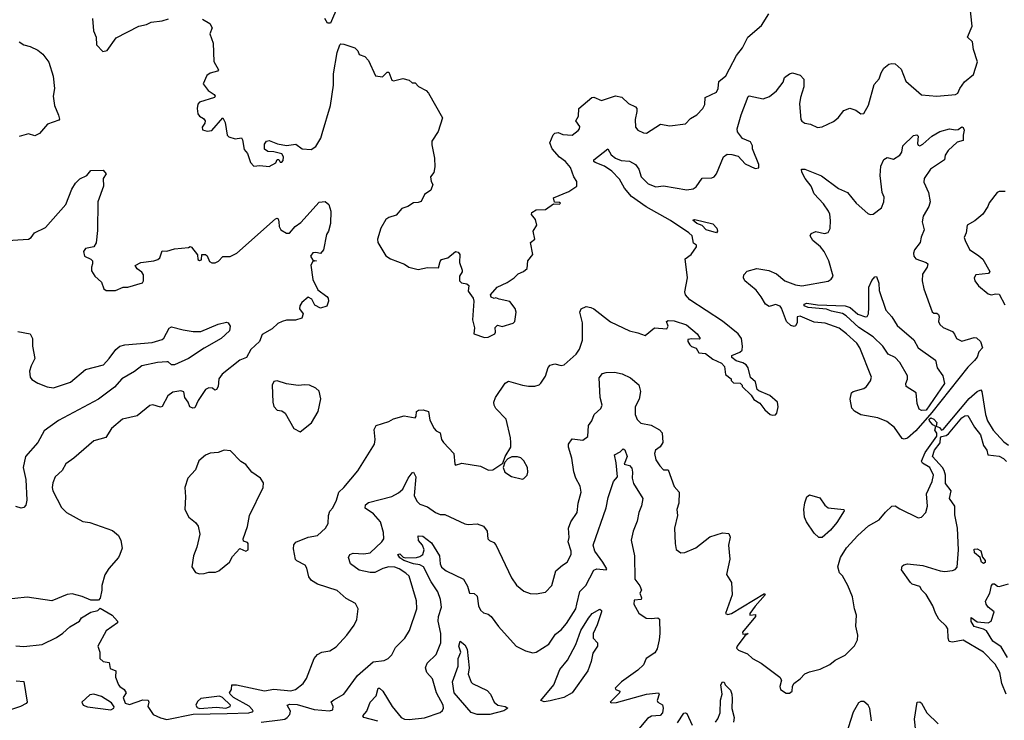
# Model space of a CAD drawing. Extents: x 1552294 to 1694791, y 811929 to 917222.
# Tile 470 of 643: x 1671198 to 1677539, y 848137 to 852647. Entities that reach past the tile are written whole.
import ezdxf

# ---------------------------------------------------------------- set-up
doc = ezdxf.new("R2010")
doc.units = 0

msp = doc.modelspace()

# ---------------------------------------------------------------- linework, layer by layer
at = {"layer": '0CON10XD'}
for points in [[(1675179.7, 850630.3), (1675225, 850613.3), (1675285, 850663.8), (1675365, 850657.5), (1675373.3, 850675), (1675363.3, 850705), (1675375, 850711.2), (1675412.5, 850707.5), (1675492.5, 850682.5), (1675560, 850625), (1675580, 850595), (1675575, 850590), (1675526.4, 850593.6), (1675501.7, 850588.3), (1675500, 850575), (1675513.6, 850553.6), (1675525, 850542.5), (1675555, 850532.5), (1675571.7, 850501.7), (1675615, 850498), (1675660.8, 850460.8), (1675717.5, 850435), (1675736.7, 850415), (1675743.9, 850363.9), (1675780, 850335), (1675780, 850325), (1675795, 850310), (1675838.3, 850308.3), (1675850, 850295), (1675850, 850285), (1675909.3, 850229.3), (1675925, 850202.5), (1675965, 850177.5), (1675996.7, 850135), (1676031.2, 850105), (1676045, 850100.8), (1676065, 850103.8), (1676073.8, 850115), (1676082, 850155), (1676078, 850185), (1676028.7, 850228.7), (1675957, 850257), (1675947.5, 850267.5), (1675936.7, 850315), (1675904.2, 850344.2), (1675888.6, 850405), (1675875.8, 850425), (1675855, 850438.6), (1675811.4, 850451.4), (1675785, 850472.5), (1675784.2, 850485.8), (1675835, 850506.7), (1675850.2, 850519.8), (1675853.4, 850545), (1675845.8, 850595), (1675825.8, 850625), (1675725, 850706.5), (1675512.8, 850842.8), (1675485.5, 850875), (1675482.1, 850895), (1675498.8, 850985), (1675482.5, 851107.5), (1675521.2, 851135), (1675557.5, 851185), (1675557.5, 851195), (1675537.5, 851207.5), (1675528.1, 851255), (1675507.5, 851275), (1675388.6, 851355), (1675231.5, 851441.5), (1675138.6, 851508.6), (1675092.9, 851562.9), (1675061, 851621), (1675011.8, 851671.8), (1674965, 851703.8), (1674905, 851727.8), (1674895.7, 851735), (1674895.7, 851745), (1674985, 851816.7), (1675007.4, 851777.4), (1675034.7, 851754.7), (1675070.8, 851740.8), (1675125, 851736.1), (1675162.9, 851715), (1675185, 851685.8), (1675201.2, 851635), (1675245, 851590.4), (1675295, 851570), (1675345, 851577.7), (1675495, 851552.5), (1675535, 851558.8), (1675555, 851571.2), (1675592.3, 851627.7), (1675655, 851628.6), (1675671.2, 851635), (1675685.4, 851654.6), (1675731.2, 851765), (1675755, 851781.2), (1675785, 851780), (1675825, 851768), (1675869.3, 851719.3), (1675935, 851690), (1675957, 851693), (1675957.5, 851715), (1675916.7, 851815), (1675916.7, 851835), (1675905, 851860), (1675852.7, 851882.7), (1675821.2, 851925), (1675818.8, 851945), (1675844.5, 852035), (1675888.3, 852151.7), (1675895, 852156), (1675985, 852137.5), (1676027, 852153), (1676071.7, 852188.3), (1676113.8, 852245), (1676123.3, 852275), (1676155, 852299.2), (1676174.5, 852305.5), (1676225, 852289.4), (1676246.9, 852265), (1676247.1, 852215), (1676225.5, 852145), (1676220, 852105), (1676228.6, 852005), (1676235, 851993.8), (1676255, 851981.2), (1676290, 851975), (1676335, 851954), (1676365, 851956.2), (1676438.3, 851991.7), (1676468.8, 852015), (1676505, 852063.3), (1676545, 852076.7), (1676582.5, 852065), (1676615, 852040), (1676635, 852042.5), (1676663.9, 852096.1), (1676699.7, 852230.3), (1676733.1, 852266.9), (1676745.4, 852305), (1676763.8, 852335), (1676795, 852360.5), (1676815, 852365.4), (1676835, 852361.9), (1676875, 852327.5), (1676905, 852252), (1677005, 852163.5), (1677104.6, 852155.4), (1677225, 852165.5), (1677238.8, 852175), (1677251.5, 852205), (1677282.9, 852247.1), (1677340.6, 852295), (1677365.6, 852375), (1677340, 852455), (1677334.3, 852505), (1677302, 852535), (1677332.7, 852605), (1677314.4, 852765)], [(1673246.4, 852733.6), (1673200, 852625), (1673180, 852625), (1673163.6, 852653.6)], [(1671666.7, 852655), (1671673.3, 852575), (1671690, 852535), (1671692.5, 852485), (1671733, 852443), (1671761.7, 852448.3), (1671819.5, 852530.5), (1671965, 852606.2), (1672015, 852616.2), (1672045, 852632), (1672115, 852638.8), (1672157, 852653)], [(1672375, 852650), (1672421.7, 852621.7), (1672436.7, 852595), (1672422.5, 852555), (1672443.3, 852495), (1672447, 852377), (1672477.5, 852325), (1672472.5, 852315), (1672425, 852302.5), (1672403, 852287), (1672380, 852235), (1672412, 852192), (1672450, 852165), (1672456.7, 852155), (1672452.5, 852145), (1672355, 852116.9), (1672345, 852103.3), (1672340.5, 852075), (1672345, 852040), (1672355, 852026), (1672381.2, 852011.2), (1672391.2, 851995), (1672390, 851980), (1672373.8, 851955), (1672375, 851937.5), (1672405, 851928.8), (1672435, 851933.3), (1672506, 852016), (1672520, 851985), (1672533.4, 851903.4), (1672545, 851893.8), (1672585, 851880), (1672625.6, 851885.6), (1672633.1, 851873.1), (1672642.4, 851812.4), (1672664.3, 851785), (1672685, 851726.7), (1672705, 851703.8), (1672745, 851707.5), (1672805, 851701.2), (1672847.5, 851725), (1672855, 851747.5), (1672866.4, 851746.4), (1672875, 851730), (1672885, 851730), (1672895, 851740), (1672896.7, 851765), (1672885, 851782.5), (1672835, 851796.2), (1672795, 851798.8), (1672774.2, 851814.2), (1672773.8, 851845), (1672787.5, 851865), (1672805, 851870), (1672858.1, 851848.1), (1672915, 851837.8), (1672976.1, 851846.1), (1673016.1, 851816.1), (1673075, 851811.4), (1673105, 851830), (1673137.3, 851885), (1673145.4, 851915), (1673198.7, 852095), (1673218.1, 852225), (1673218.6, 852298.6), (1673241.9, 852435), (1673258.8, 852485), (1673265, 852491.2), (1673285, 852490), (1673355.7, 852465.7), (1673375.8, 852445.8), (1673385, 852422.5), (1673419.5, 852409.5), (1673443.3, 852385), (1673490, 852285), (1673535, 852280), (1673565, 852310), (1673575, 852310), (1673595, 852257.5), (1673605, 852253.3), (1673665, 852268), (1673705, 852257.5), (1673725, 852240), (1673745, 852240), (1673767, 852217), (1673815, 852190.8), (1673830.8, 852175), (1673920, 852015), (1673892.7, 851927.3), (1673852, 851865), (1673851.7, 851841.7), (1673870, 851755), (1673870.7, 851700.7), (1673865.8, 851664.2), (1673843.3, 851635), (1673847.5, 851605), (1673858, 851585), (1673845, 851550), (1673805, 851522.5), (1673782.3, 851477.7), (1673765, 851470), (1673735, 851468.6), (1673696.5, 851443.5), (1673658.6, 851431.4), (1673621.7, 851388.3), (1673576.1, 851373.9), (1673555, 851360), (1673524.3, 851305.7), (1673501.2, 851235), (1673503.6, 851213.6), (1673555, 851127.5), (1673585, 851107.5), (1673675, 851073.3), (1673703.8, 851053.8), (1673765, 851040), (1673825, 851051.2), (1673895, 851050), (1673905, 851090), (1673915, 851102.5), (1673955, 851113.8), (1674005, 851153.8), (1674021.2, 851151.2), (1674033.3, 851135), (1674030, 851085), (1674047.5, 851035), (1674047, 851023), (1674030, 850995), (1674030, 850965), (1674043.6, 850953.6), (1674077, 850947), (1674090, 850935), (1674085, 850900), (1674118.8, 850855), (1674122.5, 850835), (1674112.9, 850715), (1674126.7, 850663.3), (1674122.5, 850625), (1674191.7, 850601.7)], [(1674191.7, 850601.7), (1674215, 850603.8), (1674257.5, 850625), (1674262.5, 850635), (1674260, 850665), (1674275, 850680), (1674305, 850672.5), (1674375, 850694), (1674385.7, 850705), (1674395.8, 850765), (1674388.3, 850788.3), (1674355, 850832.5), (1674285, 850847.5), (1674265, 850857.5), (1674253, 850853), (1674235, 850860), (1674230, 850875), (1674272.5, 850925), (1674336.7, 850955), (1674381.2, 850985), (1674407.9, 851012.1), (1674443.2, 851026.8), (1674466.7, 851045), (1674470, 851095), (1674501.9, 851135), (1674486.7, 851213.3), (1674516.2, 851235), (1674503.8, 851285), (1674527.5, 851325), (1674520.7, 851360.7), (1674493.6, 851393.6), (1674496.7, 851405), (1674525, 851422), (1674585, 851425.8), (1674635, 851462.5), (1674675, 851460), (1674680, 851465), (1674675, 851470), (1674641.7, 851471.7), (1674635, 851500), (1674735, 851540.4), (1674786.7, 851575), (1674785.6, 851605), (1674765.7, 851635), (1674744.2, 851695), (1674712.5, 851735), (1674675, 851761.9), (1674626, 851815), (1674612, 851855), (1674633.8, 851905), (1674644.2, 851915.8), (1674665, 851920), (1674695, 851908.8), (1674755, 851904.4), (1674795, 851933.3), (1674803.8, 851945), (1674805, 851960), (1674780, 851995), (1674795.8, 852025), (1674798, 852075), (1674883.3, 852145), (1674895, 852148.8), (1674945, 852127.5), (1675034.2, 852155.8), (1675075, 852149.2), (1675118.5, 852108.5), (1675164.2, 852085), (1675171.8, 852075), (1675173.1, 852055), (1675161.5, 852005), (1675164.6, 851954.6), (1675178.8, 851935), (1675215, 851918.5), (1675235, 851916.9), (1675325, 851974.2), (1675385, 851963.8), (1675485, 851977.5), (1675518.7, 852011.3), (1675558, 852035), (1675596.7, 852075), (1675609.3, 852100.7), (1675613.3, 852145), (1675685, 852180), (1675695.8, 852204.2), (1675701.3, 852248.7), (1675745, 852286.5), (1675769.7, 852330.3), (1675813.6, 852416.4), (1675852, 852465), (1675888, 852535), (1675975, 852610), (1676022.5, 852685)], [(1671195, 852503.8), (1671224.4, 852484.4), (1671264.3, 852474.3), (1671315, 852451.2), (1671346.7, 852425), (1671385, 852372.5), (1671412.4, 852282.4), (1671421.5, 852205), (1671412.7, 852155), (1671421.9, 852095), (1671448.6, 852031.4), (1671453.9, 852006.1), (1671449.7, 852000.3), (1671375.8, 851975), (1671325, 851914.2), (1671295, 851900), (1671255, 851911.9), (1671194.5, 851895.5)], [(1676895, 849946), (1676880.4, 849950.4), (1676831.3, 850021.3), (1676781.3, 850061.3), (1676725, 850084.2), (1676614.1, 850104.1), (1676575, 850126.7), (1676557.3, 850147.3), (1676546.2, 850205), (1676554.4, 850245), (1676565.4, 850254.6), (1676635, 850273.3), (1676652, 850285), (1676677.9, 850322.1), (1676684.4, 850345), (1676609.5, 850535), (1676588.2, 850565), (1676523.5, 850625), (1676475, 850660.4), (1676385, 850693.6), (1676315, 850700), (1676225, 850738.9), (1676204.4, 850735), (1676204.3, 850695), (1676195, 850676), (1676185, 850673.1), (1676165, 850679.5), (1676135.3, 850705.3), (1676105, 850790), (1676095, 850802.2), (1676065, 850812.9), (1676045, 850808), (1676025, 850800.8), (1676000, 850815), (1675973.1, 850863.1), (1675940.6, 850905), (1675868.6, 850965), (1675860, 850985), (1675861.4, 851005), (1675882.6, 851027.4), (1675945, 851044.7), (1676022.8, 851032.7), (1676070.8, 851010.8), (1676125, 850966.9), (1676195, 850939.6), (1676235, 850933.8), (1676405, 850963.3), (1676423.9, 850976.1), (1676437.5, 850995), (1676407.8, 851095), (1676379.5, 851155), (1676355, 851184.5), (1676305.8, 851225), (1676288.8, 851255), (1676295, 851270), (1676325, 851284), (1676381.3, 851271.3), (1676405, 851277.1), (1676417.1, 851302.9), (1676419.1, 851355), (1676415.4, 851395), (1676406.2, 851415), (1676375, 851461.5), (1676315, 851526.9), (1676295, 851575.8), (1676255.7, 851625), (1676234.2, 851665), (1676232.5, 851685), (1676255, 851684), (1676361.7, 851641.7), (1676470.6, 851560.6), (1676530, 851535), (1676585, 851466), (1676659.5, 851399.5), (1676675, 851392), (1676695, 851394.3), (1676747.5, 851435), (1676763.1, 851475), (1676764.4, 851505), (1676752.2, 851535), (1676739.2, 851645), (1676744.2, 851705), (1676763, 851747), (1676785, 851758.8), (1676825, 851750), (1676865, 851774), (1676878, 851795), (1676886.2, 851835), (1676955, 851902), (1676975, 851905.6), (1676985, 851896.2), (1676980, 851850), (1676985, 851838.8), (1676995, 851834.5), (1677015, 851845.5), (1677072.8, 851897.2), (1677122.6, 851927.4), (1677185, 851944.6), (1677225, 851937.3), (1677240.7, 851940.7), (1677265, 851957.1), (1677275, 851953.3), (1677280.6, 851935), (1677273.9, 851903.9), (1677275, 851870), (1677235, 851858.8), (1677176.7, 851805), (1677158.8, 851775), (1677153.8, 851745), (1677063.6, 851685), (1677023.1, 851625), (1677020.9, 851600.9), (1677051.4, 851535), (1677062, 851475), (1677052.5, 851445), (1677017, 851383), (1677010.6, 851345), (1677021.8, 851295), (1677003.5, 851246.5), (1676997.9, 851212.1), (1676961.1, 851165), (1676954.2, 851144.2), (1676955.7, 851125), (1676968.2, 851108.2), (1677036.2, 851085), (1677046, 851075), (1677042.5, 851055), (1677011.5, 851008.5), (1677010.9, 850965), (1677020.6, 850915), (1677075, 850766.2), (1677085, 850757.1), (1677105, 850756.9), (1677115, 850750), (1677120, 850735), (1677114.5, 850705), (1677123.1, 850685), (1677146, 850665), (1677205, 850638.9), (1677217.5, 850622.5), (1677232, 850595), (1677265, 850578.1), (1677345, 850600.6), (1677358.9, 850598.9), (1677386, 850576), (1677399.5, 850535), (1677375, 850510), (1677363.3, 850475), (1677347.2, 850452.8), (1677305, 850410.6), (1677071.5, 850118.5), (1676968.9, 850001.1), (1676915, 849953.2), (1676895, 849946)], [(1671085, 851223.3), (1671255, 851234.6), (1671271.2, 851245), (1671293.3, 851275), (1671365, 851308.8), (1671495, 851458), (1671534.2, 851555.8), (1671557.8, 851595), (1671585, 851621.5), (1671629.2, 851645), (1671655, 851675.7), (1671735, 851678), (1671754, 851655), (1671736, 851625), (1671736.7, 851575), (1671700.5, 851475), (1671699.2, 851290.8), (1671689.5, 851210.5), (1671674.6, 851185.4), (1671622, 851175), (1671608.1, 851155), (1671614.6, 851124.6), (1671655.7, 851105.7), (1671666, 851095), (1671666.2, 851076.2), (1671659.2, 851055), (1671660, 851030), (1671682.5, 850995), (1671725, 850957.5), (1671739.2, 850915), (1671755, 850904.4), (1671815, 850904.7), (1671864.4, 850925.6), (1671895, 850925.6), (1671987.8, 850952.2), (1671995.7, 850965), (1671995.8, 851005), (1671985, 851021.2), (1671954.3, 851044.3), (1671942.5, 851065), (1671977.5, 851085), (1672062.5, 851095), (1672086.9, 851103.1), (1672100, 851115), (1672115, 851158.8), (1672145, 851156), (1672195, 851172.2), (1672285, 851180), (1672295, 851186.7), (1672305, 851182.5), (1672342.5, 851132.5), (1672345, 851102.5), (1672355, 851097.5), (1672368.3, 851101.7), (1672370, 851135), (1672395, 851135.7), (1672406.1, 851126.1), (1672420, 851090), (1672435, 851082.2), (1672457.1, 851082.9), (1672477.3, 851092.7), (1672505, 851123.3), (1672553.2, 851123.2), (1672596.5, 851143.5), (1672845, 851364), (1672855, 851368.8), (1672862.5, 851365), (1672867.1, 851345), (1672868.9, 851315), (1672880.6, 851295), (1672915, 851273.8), (1672935, 851272.9), (1672971.1, 851315), (1673009.3, 851340.7), (1673127.4, 851472.6), (1673165, 851477.7), (1673188, 851458), (1673201.9, 851415), (1673200, 851335), (1673186.7, 851285), (1673174, 851265), (1673154, 851165), (1673135, 851141.2), (1673105, 851148.8), (1673085, 851146.2), (1673071.2, 851125), (1673085, 851100), (1673110, 851095), (1673085, 851090), (1673073.4, 851066.6), (1673086.5, 850975), (1673117.8, 850907.8), (1673176, 850865), (1673184.2, 850855), (1673187.1, 850835), (1673175, 850803.8), (1673135, 850789.2), (1673098.8, 850808.8), (1673078.8, 850848.8), (1673055, 850860), (1673014.4, 850825.6), (1673001.2, 850805), (1673000, 850785), (1673023, 850753), (1673015, 850726.7), (1672975, 850712.5), (1672915, 850712.5), (1672887.5, 850705), (1672859.7, 850690.3), (1672823.1, 850656.9), (1672760.3, 850619.7), (1672741.2, 850575), (1672686.7, 850523.3), (1672657.8, 850472.2), (1672615, 850454.5), (1672502.7, 850365), (1672480, 850335), (1672475.8, 850285), (1672465, 850267.5), (1672455, 850262.5), (1672440, 850275), (1672415, 850276.2), (1672395, 850266), (1672346.4, 850195), (1672325, 850148.8), (1672313.6, 850146.4), (1672294.2, 850154.2), (1672282.9, 850185), (1672262, 850215), (1672255, 850252.5), (1672235, 850257.5), (1672185, 850250), (1672152, 850225), (1672115, 850156.7), (1672105, 850153.8), (1672055, 850168), (1672035.9, 850164.1), (1671955, 850096.2), (1671860, 850075), (1671788.8, 850015), (1671753.4, 849956.6), (1671675, 849935.8), (1671546.3, 849823.7), (1671495, 849788.8), (1671471.1, 849745), (1671426.4, 849705), (1671411.8, 849665), (1671406.7, 849635), (1671410.5, 849615), (1671467.9, 849507.9), (1671500, 849475), (1671605, 849416.7), (1671649.7, 849409.7), (1671795, 849359.2), (1671835, 849326.7), (1671850, 849295), (1671856.7, 849245), (1671843.3, 849205), (1671833.3, 849185), (1671771.2, 849115), (1671746.1, 849073.9), (1671726.7, 849005), (1671727.5, 848975), (1671717, 848923), (1671705, 848910), (1671655, 848910), (1671600, 848935), (1671535, 848951.2), (1671502.7, 848947.3), (1671405, 848907.1), (1671245, 848930), (1671088.1, 848911.9)], [(1677545, 851540), (1677505, 851541.2), (1677492.5, 851535), (1677441.7, 851468.3), (1677433.3, 851445), (1677400, 851395), (1677348.8, 851351.2), (1677300, 851325), (1677292.5, 851275), (1677280, 851245), (1677286.2, 851225), (1677315, 851168), (1677375, 851127.5), (1677400.8, 851105), (1677446, 851025), (1677436.2, 851013.8), (1677355, 851004), (1677343.8, 850985), (1677350, 850965), (1677373, 850933), (1677435, 850883.3), (1677455, 850876.2), (1677485, 850883.3), (1677505, 850880), (1677541.2, 850811.2)], [(1675685, 851275.8), (1675617.8, 851295), (1675592, 851322), (1675558, 851335), (1675532.5, 851357.5), (1675545, 851360.8), (1675662.3, 851332.3), (1675686.5, 851305), (1675691.9, 851285), (1675685, 851275.8)], [(1677005, 850130.6), (1676990.7, 850140.7), (1676977, 850177), (1676970.6, 850245), (1676907.5, 850285), (1676905.3, 850305), (1676916.2, 850333.8), (1676915.5, 850355), (1676865, 850440.2), (1676835, 850471.8), (1676791.9, 850495), (1676755.6, 850545), (1676695.3, 850605), (1676602, 850665), (1676521.1, 850741.1), (1676496.3, 850756.3), (1676425, 850770.3), (1676392.7, 850782.7), (1676275, 850793.7), (1676250.4, 850805), (1676248.9, 850815), (1676267.3, 850822.7), (1676335, 850812.1), (1676515, 850804), (1676545.6, 850795), (1676595, 850752), (1676645, 850734.4), (1676655, 850735.8), (1676665, 850754), (1676667.3, 850795), (1676667.1, 850925), (1676685, 850968), (1676705, 850991.2), (1676715, 850993.3), (1676730.9, 850950.9), (1676733.8, 850903.8), (1676775, 850776.9), (1676813.5, 850735), (1676848.1, 850678.1), (1676955.8, 850585.8), (1676984.3, 850535), (1677095.6, 850455), (1677106.7, 850405), (1677142.2, 850355), (1677154.6, 850305), (1677035, 850134.2), (1677005, 850130.6)], [(1671173.6, 848616.4), (1671225, 848611.5), (1671342.5, 848625), (1671435, 848671.2), (1671475, 848698), (1671521.1, 848738.9), (1671582.5, 848775), (1671595, 848797.5), (1671656.2, 848833.8), (1671700, 848845), (1671715, 848860), (1671793.6, 848813.6), (1671827.5, 848775), (1671827.5, 848765), (1671755, 848713.3), (1671701.2, 848615), (1671713.3, 848575), (1671713.3, 848535), (1671735, 848516), (1671775, 848510), (1671780, 848470), (1671816.7, 848455), (1671814.2, 848415), (1671834, 848365), (1671843.3, 848355), (1671870, 848335), (1671882.5, 848315), (1671863.3, 848285), (1671877, 848247), (1671905, 848240), (1671990.7, 848269.3), (1672025, 848267.5), (1672030, 848255), (1672022.5, 848225), (1672057.8, 848175), (1672105, 848152.8), (1672145, 848142.1), (1672315, 848177.3), (1672535, 848180), (1672674.2, 848185.8), (1672695, 848191.4), (1672700.4, 848195), (1672697.8, 848205), (1672675, 848228.5), (1672575, 848284.1), (1672553.9, 848305), (1672548.6, 848315), (1672562, 848335), (1672563.8, 848366.2), (1672595, 848365.6), (1672775, 848326.6), (1672835, 848337.5), (1672945, 848326.1), (1672973.7, 848336.3), (1673022.6, 848375), (1673045, 848406), (1673093.7, 848535), (1673115, 848561.4), (1673143.2, 848576.8), (1673195, 848584.4), (1673235, 848610.6), (1673305.6, 848685), (1673350.9, 848749.1), (1673368, 848785), (1673376.7, 848855), (1673359.7, 848889.7), (1673301.3, 848921.3), (1673243, 848973), (1673115, 849013.8), (1673077.6, 849037.6), (1673060.6, 849060.6), (1673046.7, 849116.7), (1673036, 849135), (1672983.3, 849163.3), (1672975, 849173.3), (1672961.1, 849241.1), (1672963.6, 849266.4), (1672976.4, 849283.6), (1673055, 849317.1), (1673115, 849327.8), (1673167, 849373), (1673183.8, 849405), (1673186, 849455), (1673196, 849484), (1673213.8, 849505), (1673237.1, 849555), (1673253.8, 849605), (1673286.2, 849635), (1673375, 849744), (1673483.1, 849915), (1673488.1, 849945), (1673481.7, 850008.3), (1673493.8, 850035), (1673575, 850060.6), (1673605, 850077.8), (1673673.8, 850096.2), (1673745.7, 850084.3), (1673752, 850095), (1673754, 850125), (1673765.9, 850134.1), (1673795.8, 850135.8), (1673830, 850125), (1673838.3, 850068.3), (1673866.4, 850016.4), (1673880.7, 850000.7), (1673905, 849987.5), (1673913.3, 849945), (1673926.7, 849925), (1673993.8, 849855), (1674000, 849785), (1674005, 849780), (1674045, 849792.5), (1674165, 849772), (1674217, 849747), (1674245, 849749.2), (1674308.3, 849791.7), (1674323.8, 849835), (1674361.2, 849895), (1674360, 849925), (1674358.6, 849955), (1674331.2, 850075), (1674265, 850144), (1674253.1, 850165), (1674251.1, 850185), (1674262.5, 850215), (1674325, 850307.8), (1674345, 850320.9), (1674435, 850294.4), (1674475, 850288.9), (1674515, 850287.5), (1674542.7, 850297.3), (1674555, 850306.7), (1674585, 850353.3), (1674602.1, 850407.9), (1674615, 850423.8), (1674645, 850432.5), (1674685, 850421.2), (1674705, 850424.3), (1674780.6, 850495), (1674803.9, 850526.1), (1674822.8, 850585), (1674822.2, 850695), (1674805.6, 850765), (1674813.2, 850786.8), (1674845, 850801.5), (1674875, 850795.3), (1674895, 850785.8), (1675002, 850702), (1675125, 850643.9), (1675179.7, 850630.3)], [(1671185, 850640.5), (1671265, 850624.4), (1671280.8, 850595), (1671280.6, 850545), (1671294.3, 850465), (1671270.8, 850419.2), (1671260.9, 850385), (1671264.3, 850345), (1671275, 850331.4), (1671315, 850306.9), (1671375, 850282.7), (1671415, 850277.9), (1671525, 850314.6), (1671621.2, 850395), (1671737.1, 850425), (1671775, 850465.3), (1671816.7, 850525), (1671843.6, 850546.4), (1671875, 850554.7), (1672051.5, 850568.5), (1672115, 850589.2), (1672125, 850596), (1672159.4, 850660.6), (1672175, 850669), (1672250.6, 850650.6), (1672315, 850639.1), (1672365, 850640.7), (1672475, 850686.5), (1672529.1, 850699.1), (1672540, 850695), (1672552.5, 850675), (1672548.6, 850645), (1672495.3, 850595), (1672385, 850533), (1672285, 850465.4), (1672195, 850425.2), (1672174.5, 850424.5), (1672155, 850444.4), (1672145.3, 850445.3), (1672085, 850441.2), (1671985, 850418.9), (1671937.7, 850382.3), (1671855, 850334.7), (1671807.5, 850282.5), (1671705, 850204.7), (1671447.7, 850067.7)], [(1673642.5, 849112.5), (1673612.8, 849122.8), (1673575, 849125.7), (1673535.6, 849115), (1673485, 849088.2), (1673455, 849088.2), (1673383.6, 849103.6), (1673328, 849145), (1673316.2, 849185), (1673323.3, 849205), (1673345, 849212.9), (1673415, 849207.7), (1673455, 849215.4), (1673530.8, 849285), (1673542.5, 849305), (1673540, 849345), (1673522.2, 849415), (1673476, 849466), (1673422.5, 849502.5), (1673425.8, 849525), (1673445, 849538.2), (1673595, 849577.8), (1673637.6, 849602.4), (1673664.2, 849625.8), (1673699.1, 849695), (1673725, 849731.2), (1673735, 849733.8), (1673748.4, 849705), (1673737.3, 849585), (1673755, 849547.1), (1673775, 849529.4), (1673825, 849512.2), (1673875, 849474.5), (1673905, 849462.9), (1673935, 849462.2), (1674065, 849401.2), (1674085, 849396.7), (1674145, 849401.2), (1674185, 849386.2), (1674208, 849355), (1674213.3, 849305), (1674222.5, 849295), (1674252.3, 849282.3), (1674265, 849266.7), (1674365.7, 849055), (1674397.4, 849007.4), (1674445, 848968.6), (1674485, 848952.9), (1674525, 848950.8), (1674585, 848961.2), (1674624.2, 849005.8), (1674651.2, 849098.8), (1674693.2, 849136.8), (1674724.2, 849155.8), (1674750, 849205), (1674749.4, 849225), (1674730.6, 849285), (1674735.6, 849314.4), (1674732.3, 849375), (1674747.3, 849415), (1674787.5, 849475), (1674794.5, 849535), (1674814.5, 849605), (1674807.3, 849645), (1674779.6, 849695), (1674767.6, 849737.6), (1674752.9, 849825), (1674731.2, 849895), (1674732.2, 849915), (1674755, 849949.4), (1674825, 849940.8), (1674856.7, 849965), (1674862, 850035), (1674882, 850065), (1674897.5, 850105), (1674940, 850145), (1674948.6, 850165), (1674936.5, 850215), (1674928.8, 850341.2), (1674951.2, 850368.8), (1674974, 850376), (1675028.2, 850378.2), (1675077.5, 850367.5), (1675131.8, 850341.8), (1675185.9, 850295.9), (1675196.8, 850253.2), (1675187.1, 850205), (1675162.5, 850155), (1675162, 850105), (1675175, 850074), (1675199.1, 850049.1), (1675265, 850036.7), (1675317.9, 850007.9), (1675335, 849986.7), (1675340.6, 849925), (1675322.2, 849897.8), (1675293.2, 849876.8), (1675287.1, 849855), (1675293.9, 849813.9), (1675320, 849775), (1675345, 849750), (1675375, 849750), (1675412, 849642), (1675445.6, 849605), (1675442.9, 849535), (1675429.2, 849495), (1675434.2, 849455), (1675415.9, 849374.1), (1675418.8, 849275), (1675426.4, 849236.4), (1675456.1, 849216.1), (1675482.3, 849217.7), (1675552, 849248), (1675642.4, 849317.6), (1675723.6, 849343.6), (1675765, 849338.8), (1675774.3, 849315), (1675761.9, 849265), (1675771.5, 849175), (1675750, 849075), (1675781.2, 849025), (1675785.9, 848945.9), (1675743.9, 848823.9), (1675757.3, 848817.3), (1675782.9, 848825), (1675995, 848952.5), (1675998.8, 848945), (1675935, 848871.2), (1675900, 848825), (1675900, 848815), (1675937.5, 848817.5), (1675936.2, 848805), (1675853.3, 848705), (1675855, 848692.5), (1675890, 848695), (1675868.8, 848681.2), (1675818, 848615), (1675815, 848602.5), (1675827.6, 848587.6), (1675885, 848565.6), (1675917.5, 848535), (1675972, 848505), (1676093.8, 848415), (1676103.8, 848395), (1676094, 848355), (1676096.7, 848335), (1676135, 848311.2), (1676155, 848311.2), (1676172.5, 848325), (1676173.8, 848355), (1676183.8, 848375), (1676225, 848404), (1676255, 848436), (1676285, 848450), (1676353, 848467), (1676415, 848496.2), (1676450, 848525), (1676515, 848556), (1676573.2, 848616.8), (1676592.9, 848655), (1676595.7, 848684.3), (1676583.2, 848743.2), (1676587.5, 848815), (1676574.2, 848855), (1676561.1, 848931.1), (1676532, 849005), (1676497.3, 849067.3), (1676477.5, 849087.5), (1676466, 849125), (1676484.1, 849185), (1676522.9, 849247.1), (1676595, 849327.2), (1676665, 849389.7), (1676733, 849427), (1676773, 849477), (1676815, 849516), (1676835, 849518), (1676865, 849497.5), (1676985, 849440.6), (1677005.6, 849444.4), (1677034.2, 849475.8), (1677044.4, 849515), (1677037.3, 849595), (1677075, 849673.8), (1677082.1, 849715), (1677060, 849765), (1677011.7, 849791.7), (1677006.6, 849805), (1677029.2, 849860.8), (1677105, 849966.7), (1677105.2, 849985), (1677092.2, 850005), (1677098.6, 850028.6), (1677078.9, 850038.9), (1677056.2, 850065), (1677055.7, 850075), (1677065, 850083.6), (1677085.9, 850075.9), (1677104.8, 850055), (1677100.7, 850030.7), (1677122.3, 850022.3), (1677135, 850003.9), (1677145, 850008.9), (1677311.6, 850208.4), (1677365, 850254.4), (1677387.5, 850265), (1677394.2, 850254.2), (1677417.8, 850105), (1677431.6, 850065), (1677466.4, 850005), (1677535, 849928.9), (1677565, 849907.7)], [(1673005, 849993.3), (1673077, 850053), (1673120.8, 850125), (1673136.4, 850206.4), (1673126.2, 850255), (1673105.7, 850275.7), (1673065, 850294), (1673035, 850297.1), (1672991.7, 850291.7), (1672915, 850304), (1672855, 850321.9), (1672835, 850318.6), (1672822.7, 850295), (1672827.8, 850185), (1672835, 850156.2), (1672855, 850133.3), (1672885, 850130), (1672907.5, 850115), (1672963.3, 850015), (1673005, 849993.3)], [(1677551.3, 848305), (1677523.9, 848375), (1677510, 848445), (1677479.4, 848499.4), (1677405, 848575.7), (1677275, 848652.5), (1677205, 848641.1), (1677184, 848645), (1677176.9, 848665), (1677175.3, 848725.3), (1677163.9, 848743.9), (1677117.6, 848787.6), (1677096.1, 848826.1), (1677079.5, 848875), (1677035, 848947.1), (1677007.5, 848975), (1676995, 848998.1), (1676945, 849014.4), (1676934, 849024), (1676876.2, 849105), (1676880.5, 849129.5), (1676891.4, 849138.6), (1676915, 849143.8), (1677015, 849134.3), (1677125, 849100), (1677155.8, 849095.8), (1677205, 849100.6), (1677222.2, 849107.8), (1677235, 849123.3), (1677244.6, 849235), (1677238.3, 849375), (1677220.1, 849460.1), (1677220.3, 849515), (1677186.7, 849565), (1677196.7, 849615), (1677160.8, 849660.7), (1677161.2, 849715), (1677152.4, 849745), (1677141.5, 849765), (1677077.4, 849835), (1677090.1, 849875), (1677125.9, 849924.1), (1677127.8, 849955), (1677135, 849964.7), (1677165, 849970.3), (1677179, 849981), (1677265, 850084.3), (1677285, 850097.6), (1677305, 850098.8), (1677346.7, 850025), (1677385.4, 849975), (1677405.4, 849905.4), (1677426.9, 849875), (1677433.8, 849845), (1677505, 849836.9), (1677532.7, 849822.7), (1677552.8, 849802.8)], [(1671447.7, 850067.7), (1671355, 850001.4), (1671314.4, 849925), (1671234.5, 849835), (1671219.4, 849765), (1671238.1, 849688.1), (1671244.4, 849555), (1671237.5, 849522.5), (1671225, 849506.7), (1671206.4, 849503.6), (1671172.7, 849512.7)], [(1672355, 849080), (1672385, 849081.2), (1672415, 849091.2), (1672458.3, 849091.7), (1672480.8, 849099.2), (1672550, 849155), (1672567.7, 849192.3), (1672615, 849242.5), (1672655, 849226.7), (1672670, 849235), (1672670, 849275), (1672665, 849282.5), (1672640, 849290), (1672636.2, 849305), (1672664, 849385), (1672678.8, 849455), (1672765.8, 849635), (1672768.6, 849665), (1672749.4, 849695), (1672692, 849735), (1672654.4, 849784.4), (1672622.6, 849802.6), (1672555, 849871.5), (1672513.7, 849876.3), (1672475, 849862), (1672425, 849857.5), (1672395, 849844.2), (1672351.8, 849808.2), (1672329.7, 849750.3), (1672280, 849695), (1672262, 849635), (1672266.2, 849575), (1672260.8, 849495), (1672286, 849445), (1672330.3, 849410.3), (1672347.3, 849387.3), (1672358, 849335), (1672338.3, 849251.7), (1672316.2, 849195), (1672306.7, 849125), (1672329.3, 849089.3), (1672355, 849080)], [(1673654.4, 848155), (1673675, 848145.6), (1673705, 848142.9), (1673805, 848152.4), (1673905, 848188.1), (1673920.2, 848199.8), (1673927.5, 848215), (1673924.5, 848235), (1673881.3, 848315), (1673856.7, 848405), (1673820.4, 848445), (1673810.9, 848475), (1673822.9, 848505), (1673879.7, 848560.3), (1673910.8, 848635), (1673909.2, 848695), (1673892.5, 848775), (1673894.4, 848805), (1673913.3, 848865), (1673908.1, 848915), (1673890.8, 848965), (1673848.3, 849028.3), (1673799.2, 849125), (1673775, 849138.7), (1673735, 849144.3), (1673671.9, 849165), (1673645, 849183.9), (1673633.9, 849205), (1673645, 849208.4), (1673667.9, 849187.9), (1673684, 849184), (1673754.3, 849185.7), (1673775, 849192), (1673794.7, 849205.3), (1673801.8, 849235), (1673791.2, 849265), (1673767, 849295), (1673764.4, 849325), (1673795, 849321.8), (1673850.5, 849280.5), (1673902.1, 849195), (1673904.7, 849145), (1673915, 849122.9), (1673945, 849099.6), (1674055, 849046.7), (1674080.8, 849000.9), (1674095, 848956.2), (1674125, 848952.5), (1674145, 848936.2), (1674152.5, 848875), (1674165.7, 848845.7), (1674185, 848828), (1674215, 848820), (1674235, 848805.8), (1674281.2, 848741.2), (1674395, 848613.8), (1674455, 848584), (1674502.3, 848572.3), (1674524.1, 848575.9), (1674605, 848626.9), (1674647.5, 848692.5), (1674685, 848719.7), (1674719.1, 848760.9), (1674778.8, 848855), (1674786, 848884), (1674804.2, 848965.8), (1674844.4, 849005.6), (1674895, 849104.5), (1674915, 849113.2), (1674973.9, 849106.1), (1674978.1, 849111.9), (1674954.1, 849155), (1674901.2, 849225), (1674891.5, 849265), (1674974.6, 849505.4), (1674988.3, 849571.7), (1675015.8, 849655.8), (1675022.7, 849675), (1675046.7, 849705), (1675039.7, 849795), (1675029.4, 849845), (1675065.5, 849864.5), (1675085, 849883.8), (1675095, 849877.5), (1675110, 849835), (1675091.2, 849785), (1675125, 849777.1), (1675139.8, 849759.8), (1675144.7, 849735), (1675141.9, 849695), (1675151.1, 849661.1), (1675210, 849565), (1675201.3, 849518.7), (1675185.6, 849475.6), (1675175, 849420), (1675148.9, 849355), (1675135.7, 849295.7), (1675156.5, 849195), (1675158.8, 849045), (1675192.3, 849002.3), (1675202.5, 848975), (1675192.5, 848955), (1675202.5, 848925), (1675200, 848915), (1675155, 848910), (1675152.5, 848885), (1675185, 848827.5), (1675232.5, 848795), (1675265, 848792), (1675307.5, 848797.5), (1675318.3, 848788.3), (1675320.9, 848695), (1675316.2, 848655), (1675302.3, 848597.7), (1675288.1, 848571.9), (1675232.5, 848535), (1675214.2, 848495), (1675179.6, 848460.4), (1675074.2, 848385), (1675033.3, 848345), (1675037.5, 848335), (1675062.5, 848325), (1675061.2, 848315), (1675000, 848255), (1675009.3, 848249.3), (1675042.3, 848252.3), (1675234.8, 848305.2), (1675312, 848315), (1675315.4, 848305), (1675303.1, 848265), (1675307.5, 848255), (1675337.5, 848237.5), (1675342, 848215), (1675338.5, 848185), (1675322.2, 848167.8), (1675266.3, 848163.7), (1675241.1, 848148.9), (1675185, 848083.3)], [(1674435, 849690), (1674445, 849693.3), (1674466.7, 849715), (1674471.2, 849735), (1674468.8, 849765), (1674445, 849807.5), (1674425, 849826.7), (1674403, 849833), (1674367, 849833), (1674340.7, 849819.3), (1674321.7, 849798.3), (1674312.5, 849765), (1674322.5, 849735), (1674366.1, 849706.1), (1674435, 849690)], [(1676345, 849312.9), (1676315, 849341.9), (1676264.6, 849414.6), (1676251.4, 849445), (1676248.1, 849495), (1676253.2, 849536.8), (1676268, 849575), (1676285, 849588.8), (1676349.8, 849569.8), (1676382.1, 849522.1), (1676403.8, 849503.8), (1676506, 849495), (1676506.5, 849485), (1676460.5, 849409.5), (1676419.7, 849360.3), (1676365, 849314.5), (1676345, 849312.9)], [(1677405, 849147.5), (1677392.5, 849155), (1677382.5, 849185), (1677347.5, 849215), (1677345, 849238.8), (1677365, 849242), (1677387.5, 849227.5), (1677398.3, 849188.3), (1677416.4, 849166.4), (1677415, 849152.5), (1677405, 849147.5)], [(1672752.5, 848125), (1672875, 848140.9), (1672904.6, 848145.4), (1672921.2, 848155), (1672936.7, 848175), (1672940.8, 848195), (1672920.8, 848235), (1672938.1, 848241.9), (1672985, 848238.4), (1673095, 848207), (1673192.4, 848197.6), (1673215, 848204.5), (1673216.2, 848225), (1673204.7, 848255.3), (1673220, 848270), (1673284.4, 848305.6), (1673374.2, 848425), (1673475, 848513.1), (1673545, 848521.9), (1673571.2, 848535), (1673595, 848558), (1673618.6, 848605), (1673677.1, 848665), (1673709.1, 848715), (1673755.4, 848855), (1673753.7, 848906.3), (1673705, 849064), (1673685.6, 849085), (1673642.5, 849112.5)], [(1677560.4, 848540.4), (1677519.4, 848609.4), (1677465, 848647.5), (1677423.4, 848713.4), (1677404.3, 848724.3), (1677345, 848740.8), (1677325, 848773.8), (1677325, 848800), (1677365, 848771.1), (1677435, 848765.6), (1677455.3, 848775), (1677473.8, 848835), (1677435, 848865.3), (1677421.9, 848885), (1677418.1, 848905), (1677445.8, 848955), (1677455.7, 849005), (1677465, 849015.7), (1677476.7, 849016.7), (1677495, 849000), (1677505, 848998.8), (1677565, 849016.2)], [(1674575, 848256.2), (1674554, 848265), (1674637.8, 848365), (1674676.9, 848465), (1674725.5, 848525), (1674778.7, 848625), (1674811.5, 848715), (1674861.9, 848795), (1674884.8, 848825.2), (1674935, 848853.5), (1674944.4, 848845), (1674945.3, 848835), (1674917.4, 848752.6), (1674890.2, 848695), (1674892, 848665), (1674917.9, 848635), (1674918.9, 848615), (1674889.7, 848570.2), (1674878.6, 848515), (1674857, 848455), (1674755.6, 848314.4), (1674701.1, 848285), (1674615, 848262.2), (1674575, 848256.2)], [(1674145, 848174.2), (1674106.4, 848186.4), (1673996.2, 848315), (1673984.5, 848385), (1674021.5, 848485), (1674020.9, 848535), (1674039.6, 848575), (1674026.6, 848615), (1674035, 848646.7), (1674065, 848622.7), (1674080, 848595), (1674092.2, 848475), (1674085.6, 848435), (1674105, 848383.5), (1674115, 848373.5), (1674208.3, 848328.3), (1674230, 848305), (1674254.2, 848255), (1674278, 848235), (1674325.3, 848225.3), (1674341.4, 848215), (1674315, 848197.1), (1674225, 848174.6), (1674145, 848174.2)], [(1671175, 848391.4), (1671225, 848387.5), (1671245.8, 848255), (1671239.2, 848245), (1671202.5, 848225), (1671125, 848200.4)], [(1675679.3, 848125), (1675695, 848146.8), (1675710, 848185), (1675712.1, 848267.9), (1675720.8, 848305), (1675714.1, 848365.9), (1675725, 848384), (1675735, 848382.5), (1675742.2, 848365), (1675775, 848330.9), (1675784.8, 848305), (1675787.2, 848275), (1675785, 848212.5), (1675800, 848155), (1675794.2, 848124.2)], [(1673505, 848131.3), (1673414, 848155), (1673407.1, 848165), (1673433.8, 848195), (1673455, 848253.1), (1673492.7, 848295), (1673507, 848343), (1673515, 848344.4), (1673535.6, 848325), (1673596.5, 848225), (1673654.4, 848155)], [(1671785, 848204.6), (1671803.8, 848215), (1671806.2, 848223.8), (1671789.5, 848249.5), (1671725, 848289.5), (1671675, 848304.7), (1671649.5, 848300.5), (1671598.1, 848255), (1671605.5, 848235.5), (1671633.8, 848223.8), (1671785, 848204.6)], [(1672355, 848214.1), (1672465, 848220.9), (1672525, 848214.5), (1672554, 848225), (1672555.8, 848235), (1672503.2, 848285), (1672485, 848291.7), (1672365, 848278), (1672342.8, 848257.2), (1672332.8, 848235), (1672339.8, 848219.8), (1672355, 848214.1)], [(1676683.9, 848133.9), (1676673, 848213), (1676662.5, 848235), (1676635, 848257.5), (1676615, 848257.5), (1676600.7, 848249.3), (1676565, 848190), (1676517.7, 848042.3)], [(1676970, 848065), (1676961.4, 848145), (1676977, 848253), (1676995, 848256.7), (1677005, 848246.7), (1677039.2, 848185), (1677112, 848115)], [(1675435, 848120), (1675475, 848182.5), (1675485, 848185.8), (1675495, 848180), (1675528, 848105)]]:
    msp.add_lwpolyline(points, dxfattribs=at)

doc.saveas('drawing.dxf')
